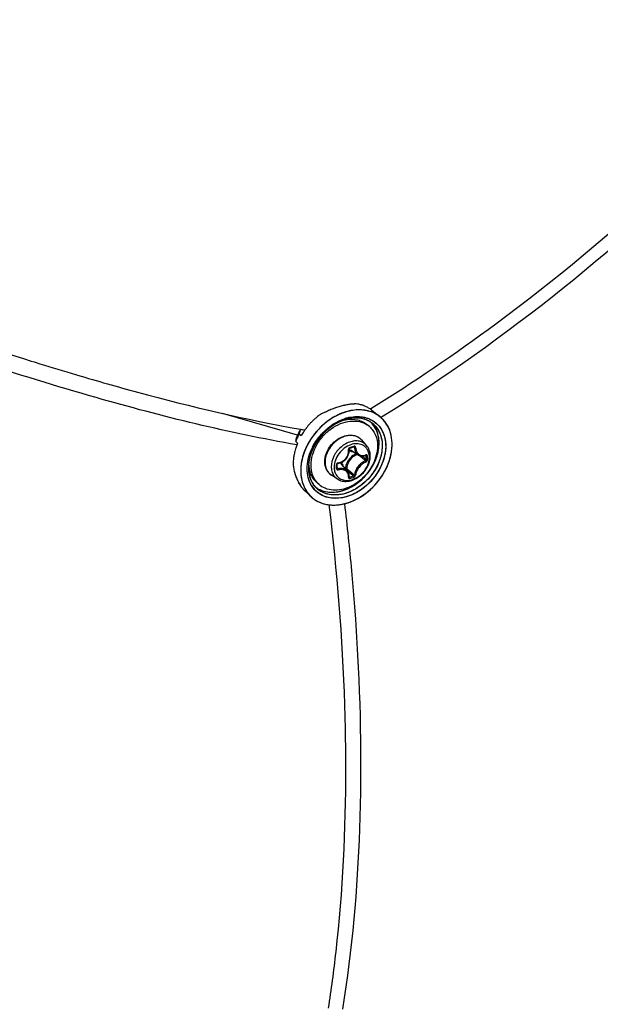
# Model space of a CAD drawing. Header units: millimetres. Extents: x 0 to 420, y 0 to 297.
# Tile 443 of 502: x 351.73 to 358.53, y 199.8 to 211.34. Entities that reach past the tile are written whole.
import ezdxf

# ---------------------------------------------------------------- set-up
doc = ezdxf.new("R2010")
doc.units = ezdxf.units.MM
doc.header["$LTSCALE"] = 23.1
doc.layers.get('0').update_dxf_attribs({"linetype": 'CONTINUOUS'})

msp = doc.modelspace()

# ---------------------------------------------------------------- linework, layer by layer
at = {"color": 7, "linetype": 'CONTINUOUS'}
for p, q in [((351.861, 207.338), (351.894, 207.327)), ((351.894, 207.327), (351.962, 207.306)), ((352.382, 207.179), (352.401, 207.173)), ((352.382, 207.179), (352.401, 207.173)), ((355.834, 206.775), (355.842, 206.78)), ((355.834, 206.775), (355.842, 206.78)), ((355.854, 206.761), (355.949, 206.685)), ((354.982, 206.471), (354.104, 206.724)), ((355.538, 206.649), (355.539, 206.65)), ((355.538, 206.649), (355.539, 206.649)), ((355.544, 206.665), (355.544, 206.666)), ((355.55, 206.654), (355.548, 206.653)), ((355.55, 206.654), (355.548, 206.653)), ((355.967, 206.679), (355.961, 206.675)), ((355.967, 206.679), (355.961, 206.675)), ((355.012, 206.527), (355.009, 206.513)), ((355.013, 206.529), (355.012, 206.527)), ((355.067, 206.529), (355.068, 206.53)), ((355.068, 206.53), (355.067, 206.529)), ((355.39, 206.591), (355.4, 206.597)), ((355.824, 206.57), (355.799, 206.592)), ((354.959, 206.398), (354.982, 206.377)), ((354.969, 206.44), (354.969, 206.441)), ((354.969, 206.44), (354.969, 206.441)), ((354.969, 206.44), (354.969, 206.441)), ((354.969, 206.44), (354.969, 206.441)), ((355.002, 206.485), (355.025, 206.464)), ((355.025, 206.464), (355.026, 206.465)), ((355.026, 206.465), (355.025, 206.464)), ((355.261, 206.479), (355.265, 206.482)), ((355.789, 206.35), (355.734, 206.413)), ((355.145, 206.3), (355.145, 206.301)), ((355.16, 206.307), (355.16, 206.307)), ((355.179, 206.344), (355.179, 206.344)), ((355.585, 206.308), (355.586, 206.309)), ((355.585, 206.306), (355.585, 206.308)), ((355.586, 206.296), (355.585, 206.306)), ((355.585, 206.27), (355.586, 206.283)), ((355.586, 206.311), (355.587, 206.312)), ((355.586, 206.309), (355.586, 206.311)), ((355.586, 206.283), (355.586, 206.296)), ((355.587, 206.312), (355.588, 206.314)), ((355.588, 206.314), (355.589, 206.315)), ((355.589, 206.315), (355.59, 206.316)), ((355.59, 206.316), (355.591, 206.317)), ((355.591, 206.317), (355.592, 206.318)), ((355.592, 206.318), (355.594, 206.319)), ((355.594, 206.319), (355.609, 206.323)), ((355.594, 206.319), (355.594, 206.319)), ((355.695, 206.236), (355.603, 206.294)), ((355.606, 206.357), (355.605, 206.357)), ((355.606, 206.357), (355.605, 206.357)), ((355.609, 206.323), (355.618, 206.325)), ((355.618, 206.325), (355.627, 206.328)), ((355.627, 206.328), (355.642, 206.332)), ((355.638, 206.331), (355.65, 206.325)), ((355.64, 206.33), (355.643, 206.329)), ((355.642, 206.332), (355.642, 206.333)), ((355.642, 206.333), (355.643, 206.333)), ((355.643, 206.333), (355.644, 206.333)), ((355.644, 206.333), (355.645, 206.332)), ((355.645, 206.332), (355.645, 206.332)), ((355.116, 206.161), (355.116, 206.161)), ((355.116, 206.161), (355.116, 206.161)), ((355.503, 206.155), (355.515, 206.162)), ((355.515, 206.162), (355.526, 206.17)), ((355.526, 206.17), (355.536, 206.178)), ((355.536, 206.178), (355.545, 206.188)), ((355.545, 206.188), (355.554, 206.198)), ((355.554, 206.198), (355.562, 206.209)), ((355.562, 206.209), (355.569, 206.22)), ((355.569, 206.22), (355.574, 206.232)), ((355.574, 206.232), (355.579, 206.245)), ((355.579, 206.245), (355.583, 206.257)), ((355.583, 206.257), (355.585, 206.27)), ((355.695, 206.236), (355.699, 206.234)), ((355.699, 206.234), (355.707, 206.23)), ((355.707, 206.23), (355.716, 206.227)), ((355.716, 206.227), (355.725, 206.225)), ((355.725, 206.225), (355.735, 206.224)), ((355.735, 206.224), (355.745, 206.224)), ((355.736, 206.224), (355.738, 206.222)), ((355.745, 206.224), (355.755, 206.225)), ((355.755, 206.225), (355.765, 206.227)), ((355.765, 206.227), (355.775, 206.23)), ((355.775, 206.23), (355.782, 206.233)), ((355.779, 206.232), (355.786, 206.228)), ((355.782, 206.233), (355.783, 206.234)), ((355.783, 206.234), (355.782, 206.233)), ((355.783, 206.234), (355.784, 206.234)), ((355.446, 206.13), (355.447, 206.131)), ((355.446, 206.129), (355.446, 206.13)), ((355.446, 206.128), (355.446, 206.129)), ((355.446, 206.109), (355.446, 206.128)), ((355.446, 206.104), (355.446, 206.109)), ((355.446, 206.081), (355.446, 206.104)), ((355.446, 206.087), (355.455, 206.075)), ((355.446, 206.08), (355.446, 206.081)), ((355.446, 206.079), (355.446, 206.08)), ((355.447, 206.078), (355.446, 206.079)), ((355.446, 206.079), (355.446, 206.079)), ((355.447, 206.133), (355.448, 206.134)), ((355.447, 206.131), (355.447, 206.133)), ((355.448, 206.134), (355.449, 206.135)), ((355.449, 206.135), (355.451, 206.136)), ((355.451, 206.136), (355.452, 206.137)), ((355.452, 206.137), (355.453, 206.138)), ((355.453, 206.138), (355.455, 206.139)), ((355.455, 206.139), (355.456, 206.139)), ((355.456, 206.139), (355.457, 206.139)), ((355.457, 206.139), (355.466, 206.141)), ((355.466, 206.141), (355.479, 206.145)), ((355.479, 206.145), (355.491, 206.149)), ((355.491, 206.149), (355.503, 206.155)), ((355.568, 206.047), (355.498, 206.131)), ((355.544, 206.08), (355.541, 206.079)), ((355.554, 206.063), (355.588, 206.035)), ((355.572, 206.041), (355.568, 206.047)), ((355.448, 205.956), (355.378, 206.002)), ((355.577, 206.033), (355.572, 206.041)), ((355.581, 206.025), (355.577, 206.033)), ((355.584, 206.016), (355.581, 206.025)), ((355.585, 206.007), (355.584, 206.016)), ((355.586, 205.997), (355.585, 206.007)), ((355.585, 205.98), (355.586, 205.987)), ((355.585, 205.98), (355.585, 205.98)), ((355.585, 205.979), (355.585, 205.98)), ((355.585, 205.979), (355.586, 205.978)), ((355.585, 205.979), (355.585, 205.979)), ((355.585, 205.979), (355.585, 205.979)), ((355.585, 205.979), (355.585, 205.979)), ((355.586, 205.987), (355.586, 205.997)), ((355.586, 205.986), (355.592, 205.978)), ((355.586, 205.978), (355.587, 205.978)), ((355.065, 205.82), (355.14, 205.75)), ((355.235, 205.89), (355.21, 205.911)), ((355.143, 205.747), (355.144, 205.746)), ((355.143, 205.747), (355.144, 205.746)), ((355.352, 205.654), (355.353, 205.654))]:
    msp.add_line(p, q, dxfattribs=at)
for centre, radius, start, end in [((362.493, 241.297), 35.585, 252.786, 253.4915), ((355.886, 205.518), 1.352, 115.443, 116.0705), ((355.883, 205.523), 1.346, 115.4437, 116.0741), ((355.884, 205.522), 1.347, 115.4424, 115.7551), ((355.858, 205.578), 1.285, 112.7623, 115.4632), ((355.857, 205.579), 1.284, 112.7567, 115.4595), ((355.814, 205.681), 1.174, 109.9514, 112.7611), ((355.814, 205.681), 1.174, 109.9538, 112.7637), ((355.79, 205.747), 1.104, 109.2057, 109.9325), ((355.789, 205.749), 1.101, 109.2023, 109.9308), ((355.762, 205.829), 1.017, 106.1445, 109.2371), ((355.762, 205.83), 1.016, 106.1399, 109.2411), ((355.724, 205.961), 0.879, 102.7336, 106.1494), ((355.723, 205.962), 0.878, 102.7293, 106.1433), ((355.705, 206.042), 0.796, 101.7838, 102.6906), ((355.705, 206.044), 0.794, 101.7857, 102.6944), ((355.687, 206.132), 0.705, 97.8778, 101.8484), ((355.669, 206.262), 0.573, 93.291, 97.8868), ((355.665, 206.327), 0.508, 92.6011, 93.2126), ((355.664, 206.335), 0.5, 91.9799, 93.2172), ((355.664, 206.337), 0.498, 91.9715, 93.2143), ((355.664, 206.342), 0.493, 91.9754, 92.6012), ((355.617, 206.44), 0.4, 73.6541, 79.7149), ((355.622, 206.455), 0.385, 71.2384, 73.6286), ((355.625, 206.465), 0.374, 67.3436, 71.2449), ((355.629, 206.474), 0.364, 64.2958, 67.3359), ((355.632, 206.48), 0.358, 60.8366, 64.2957), ((355.634, 206.485), 0.352, 57.3375, 60.835), ((355.637, 206.489), 0.348, 54.2008, 57.3352), ((355.637, 206.489), 0.347, 51.374, 57.336), ((355.638, 206.49), 0.346, 51.3671, 54.1977), ((355.73, 206.057), 0.813, 134.8487, 136.3598), ((355.727, 206.06), 0.81, 132.3251, 134.8623), ((355.724, 206.063), 0.805, 131.0587, 132.3247), ((355.714, 206.074), 0.79, 127.2199, 131.0754), ((355.903, 205.483), 1.391, 116.0818, 118.6455), ((355.902, 205.485), 1.389, 116.0761, 118.6434), ((355.888, 205.513), 1.357, 115.7551, 116.0699), ((355.691, 206.16), 0.513, 107.2167, 110.3852), ((355.693, 206.156), 0.518, 109.0704, 110.4308), ((355.688, 206.168), 0.505, 106.8891, 109.0217), ((355.688, 206.17), 0.502, 107.3214, 109.0726), ((355.704, 206.154), 0.536, 107.2419, 108.7576), ((355.683, 206.185), 0.487, 106.1133, 107.3187), ((355.686, 206.175), 0.497, 106.0997, 107.2062), ((355.619, 206.25), 0.408, 100.98, 101.3541), ((355.685, 206.178), 0.495, 106.0617, 106.8846), ((355.618, 206.254), 0.404, 99.9892, 100.9811), ((355.698, 206.174), 0.515, 103.4104, 107.288), ((355.698, 206.171), 0.518, 106.1134, 107.3858), ((355.683, 206.184), 0.488, 105.118, 106.062), ((355.682, 206.19), 0.482, 105.9539, 106.1107), ((355.681, 206.193), 0.479, 105.1131, 105.9545), ((355.683, 206.185), 0.487, 104.8378, 105.8266), ((355.694, 206.187), 0.501, 102.3187, 106.1235), ((355.682, 206.19), 0.481, 104.2982, 105.1178), ((355.68, 206.196), 0.476, 104.8171, 105.1126), ((355.675, 206.217), 0.454, 97.7995, 104.9093), ((355.678, 206.204), 0.468, 102.1735, 104.8241), ((355.679, 206.201), 0.47, 102.206, 104.3032), ((355.693, 206.192), 0.496, 102.3558, 103.3932), ((355.673, 206.229), 0.442, 97.0256, 102.2393), ((355.674, 206.225), 0.446, 97.7242, 102.1899), ((355.669, 206.256), 0.414, 94.7319, 97.7309), ((355.671, 206.243), 0.428, 96.9692, 97.6995), ((355.669, 206.262), 0.408, 93.525, 96.9991), ((355.67, 206.253), 0.417, 94.7478, 96.9755), ((355.667, 206.282), 0.388, 88.6153, 94.7634), ((355.669, 206.266), 0.405, 93.5363, 94.7428), ((355.668, 206.287), 0.384, 88.6194, 93.5676), ((355.667, 206.288), 0.383, 87.9835, 93.5437), ((355.668, 206.303), 0.367, 87.9591, 88.5841), ((355.668, 206.309), 0.362, 84.9477, 88.5832), ((355.668, 206.312), 0.358, 84.9412, 87.9688), ((355.668, 206.313), 0.358, 84.1499, 87.9618), ((355.669, 206.321), 0.349, 84.1314, 84.9312), ((355.67, 206.334), 0.337, 78.4453, 84.9788), ((355.671, 206.336), 0.335, 78.4309, 84.164), ((355.671, 206.337), 0.334, 77.9656, 84.1741), ((355.673, 206.349), 0.322, 77.9177, 78.3942), ((355.675, 206.357), 0.313, 74.422, 78.4069), ((355.675, 206.356), 0.314, 74.4428, 77.929), ((355.675, 206.358), 0.312, 73.9067, 77.9342), ((355.677, 206.363), 0.307, 73.9076, 74.4307), ((355.679, 206.37), 0.299, 66.8711, 74.4371), ((355.679, 206.372), 0.298, 66.5843, 73.9187), ((355.679, 206.372), 0.297, 66.8595, 73.9346), ((355.682, 206.379), 0.29, 66.5433, 66.8256), ((355.683, 206.381), 0.287, 63.2025, 66.8391), ((355.683, 206.381), 0.287, 63.862, 66.5523), ((355.684, 206.382), 0.286, 63.1854, 66.5489), ((355.685, 206.384), 0.284, 62.9327, 63.8583), ((355.685, 206.385), 0.283, 62.9211, 63.1792), ((355.689, 206.393), 0.274, 51.4497, 62.9668), ((355.689, 206.393), 0.274, 51.4535, 62.9817), ((355.732, 206.413), 0.348, 49.0636, 51.3813), ((355.732, 206.413), 0.348, 49.4339, 51.3906), ((355.732, 206.413), 0.347, 49.4293, 51.3842), ((355.732, 206.413), 0.347, 49.062, 49.4288), ((355.733, 206.414), 0.347, 48.3629, 49.4333), ((355.732, 206.412), 0.348, 44.9652, 49.0592), ((355.732, 206.413), 0.347, 48.3608, 49.0631), ((355.731, 206.411), 0.35, 41.2183, 48.3492), ((355.732, 206.413), 0.348, 44.9615, 48.3584), ((355.73, 206.411), 0.351, 41.9039, 44.9607), ((355.73, 206.411), 0.351, 41.9065, 44.9646), ((355.727, 206.408), 0.354, 37.7797, 41.9029), ((355.728, 206.409), 0.353, 41.2261, 41.9058), ((355.727, 206.409), 0.354, 39.5241, 41.2254), ((355.728, 206.409), 0.354, 39.5218, 41.2241), ((355.724, 206.406), 0.358, 34.7268, 39.5137), ((355.726, 206.407), 0.356, 37.7856, 39.5239), ((355.724, 206.406), 0.359, 35.24, 37.7844), ((355.724, 206.406), 0.358, 35.6838, 37.7821), ((355.546, 206.21), 0.622, 149.0997, 155.2096), ((355.547, 206.208), 0.623, 149.1513, 155.052), ((355.549, 206.206), 0.626, 150.7748, 152.3437), ((367.609, 203.48), 12.96, 166.462, 166.591), ((355.556, 206.203), 0.634, 149.1731, 150.7751), ((357.817, 222.382), 16.089, 259.9705, 260.1644), ((355.72, 206.063), 0.802, 146.1633, 147.8943), ((355.72, 206.063), 0.802, 146.1631, 147.8944), ((355.726, 206.059), 0.809, 144.5248, 146.164), ((355.726, 206.059), 0.809, 144.5248, 146.1976), ((355.728, 206.058), 0.812, 144.0632, 144.4358), ((355.728, 206.058), 0.812, 144.0633, 144.4358), ((355.729, 206.057), 0.813, 142.3847, 144.0631), ((355.729, 206.057), 0.813, 142.3846, 144.0632), ((355.731, 206.055), 0.816, 140.2294, 142.4104), ((355.733, 206.054), 0.818, 138.618, 140.2301), ((355.732, 206.055), 0.817, 136.3599, 138.6386), ((355.827, 205.973), 0.824, 138.074, 138.8906), ((355.826, 205.973), 0.823, 137.5371, 138.1658), ((355.754, 206.049), 0.653, 122.1246, 124.4833), ((355.754, 206.05), 0.652, 122.8455, 124.5399), ((355.658, 206.378), 0.254, 49.1138, 56.5118), ((355.646, 206.415), 0.284, 42.6538, 45.6927), ((355.647, 206.416), 0.283, 42.6021, 45.7158), ((355.645, 206.414), 0.285, 42.0025, 42.6552), ((355.646, 206.415), 0.284, 41.9998, 42.6077), ((355.646, 206.415), 0.284, 41.9994, 42.6035), ((355.643, 206.412), 0.288, 34.7184, 41.9867), ((355.68, 206.383), 0.288, 34.746, 51.2762), ((355.723, 206.405), 0.36, 35.2378, 35.6851), ((355.722, 206.404), 0.361, 34.732, 35.2377), ((355.722, 206.405), 0.36, 34.7269, 35.2416), ((355.715, 206.4), 0.369, 29.5143, 34.7143), ((355.721, 206.404), 0.362, 34.1645, 34.7334), ((355.721, 206.404), 0.362, 34.1603, 34.7268), ((355.715, 206.4), 0.369, 29.5143, 34.1452), ((355.72, 206.403), 0.363, 33.6712, 34.1645), ((366.171, 203.726), 11.527, 166.382, 166.5981), ((355.643, 206.113), 0.741, 154.9058, 157.4038), ((355.519, 206.221), 0.592, 156.1226, 158.2087), ((355.517, 206.222), 0.59, 156.8633, 158.2111), ((355.522, 206.221), 0.595, 157.7633, 158.3391), ((355.528, 206.219), 0.601, 155.7151, 157.7608), ((355.663, 206.103), 0.763, 151.4813, 154.9018), ((355.526, 206.218), 0.6, 155.0758, 156.8623), ((355.529, 206.217), 0.603, 155.0781, 156.1259), ((355.533, 206.217), 0.607, 155.2324, 155.7175), ((355.539, 206.212), 0.614, 152.34, 155.0724), ((355.674, 206.098), 0.776, 151.2388, 151.4899), ((355.673, 206.098), 0.775, 151.3582, 151.49), ((355.677, 206.096), 0.78, 150.0305, 151.3572), ((355.677, 206.096), 0.78, 150.0307, 151.2379), ((355.71, 206.07), 0.79, 147.8927, 149.9534), ((355.709, 206.07), 0.79, 147.8927, 149.9534), ((355.778, 206.014), 0.695, 138.0417, 152.8466), ((355.791, 206.003), 0.712, 137.7154, 137.9098), ((355.619, 206.311), 0.154, 50.5352, 52.3899), ((355.619, 206.311), 0.154, 47.2036, 50.5349), ((355.618, 206.31), 0.154, 41.5302, 47.1948), ((355.577, 206.121), 0.647, 165.782, 167.8545), ((355.6, 206.115), 0.67, 163.1312, 165.7775), ((355.62, 206.109), 0.691, 161.5191, 163.1372), ((355.642, 206.102), 0.715, 157.388, 161.507), ((355.742, 206.033), 0.654, 153.2631, 156.1535), ((355.734, 206.037), 0.646, 154.3622, 155.8676), ((355.739, 206.035), 0.65, 155.0483, 155.9788), ((355.744, 206.032), 0.656, 154.2378, 155.0485), ((355.737, 206.036), 0.649, 153.6776, 154.363), ((355.747, 206.031), 0.66, 153.6901, 154.2381), ((355.75, 206.03), 0.663, 153.2557, 153.6902), ((355.74, 206.034), 0.652, 153.1881, 153.6775), ((355.751, 206.029), 0.664, 152.9608, 153.2557), ((355.744, 206.032), 0.656, 152.92, 153.1883), ((355.729, 206.045), 0.626, 153.7083, 155.3285), ((355.726, 206.047), 0.623, 153.6861, 155.3403), ((355.722, 206.049), 0.618, 153.6767, 155.3664), ((355.739, 206.04), 0.637, 151.5214, 153.6846), ((355.738, 206.041), 0.636, 151.5635, 153.7075), ((355.732, 206.044), 0.63, 151.5063, 153.6718), ((355.65, 206.37), 0.0898, 224.1498, 225.1349), ((355.65, 206.37), 0.0901, 225.1677, 238.1926), ((355.064, 208.258), 2.004, 285.3931, 286.8075), ((355.685, 206.127), 0.243, 109.0744, 109.2293), ((355.493, 206.134), 0.562, 174.8894, 177.8658), ((355.514, 206.132), 0.583, 172.6712, 174.8925), ((355.536, 206.129), 0.605, 170.2326, 172.67), ((355.558, 206.125), 0.627, 167.8527, 170.233), ((355.605, 206.083), 0.496, 170.9563, 172.5115), ((355.598, 206.084), 0.489, 170.9674, 172.6411), ((355.523, 206.138), 0.408, 176.8522, 177.2032), ((355.765, 206.051), 0.211, 135.0983, 148.1044), ((355.751, 206.068), 0.202, 114.0645, 126.4053), ((347.598, 196.662), 12.542, 49.561, 49.7244), ((348.333, 197.524), 11.409, 49.2631, 49.5647), ((347.755, 196.726), 12.406, 49.6565, 49.948), ((355.741, 206.337), 0.107, 290.317, 292.2631), ((355.739, 206.34), 0.11, 292.2624, 294.0755), ((354.321, 206.205), 1.465, 0.0023, 0.9288), ((354.37, 206.205), 1.417, 359.0554, 0.003), ((354.323, 206.204), 1.478, 0.0024, 0.9289), ((354.372, 206.204), 1.429, 359.0555, 0.003), ((355.474, 206.135), 0.543, 177.8716, 179.7737), ((355.445, 206.134), 0.513, 179.7432, 184.8795), ((355.678, 206.238), 0.759, 191.2178, 195.5613), ((355.677, 206.238), 0.758, 191.2213, 195.5707), ((355.596, 206.085), 0.487, 171.2945, 173.5679), ((355.595, 206.085), 0.485, 172.5131, 173.5706), ((355.587, 206.086), 0.478, 172.6447, 173.5723), ((355.513, 206.139), 0.398, 177.1924, 179.9887), ((353.299, 206.099), 2.141, 0.0023, 0.6425), ((353.379, 206.099), 2.061, 359.3452, 0.0019), ((355.443, 206.081), 0.00271, 351.6033, 359.3214), ((355.462, 206.123), 0.0216, 99.0638, 106.7637), ((355.428, 206.073), 0.0902, 40.0257, 53.8865), ((355.413, 206.072), 0.111, 16.5086, 23.3442), ((363.21, 215.164), 11.879, 229.894, 230.1621), ((355.321, 206.42), 0.778, 330.5123, 333.6717), ((355.32, 206.42), 0.779, 330.5122, 333.327), ((355.33, 206.415), 0.769, 333.0374, 333.3366), ((355.331, 206.414), 0.767, 333.3366, 333.6826), ((355.333, 206.414), 0.765, 333.334, 333.6776), ((355.341, 206.41), 0.757, 333.6765, 336.5845), ((355.333, 206.413), 0.765, 333.6799, 333.9876), ((355.335, 206.413), 0.763, 333.6777, 333.9899), ((355.342, 206.409), 0.755, 333.9855, 336.5878), ((355.336, 206.412), 0.762, 333.9876, 334.2589), ((355.625, 206.224), 0.705, 195.614, 196.1755), ((355.616, 206.222), 0.695, 195.6053, 196.7388), ((355.613, 206.221), 0.692, 196.1754, 196.7423), ((355.589, 206.214), 0.668, 196.736, 198.3293), ((355.554, 206.202), 0.63, 196.6803, 201.5655), ((355.537, 206.196), 0.613, 198.3041, 201.594), ((355.484, 206.175), 0.555, 201.6107, 204.2679), ((355.465, 206.167), 0.534, 201.5529, 206.96), ((355.446, 206.158), 0.513, 204.2662, 207.0179), ((362.7, 214.457), 11.024, 229.8157, 230.166), ((355.217, 207.365), 1.437, 285.1211, 287.0773), ((355.218, 207.363), 1.449, 285.1302, 287.0863), ((362.262, 214.027), 10.399, 230.1605, 230.5137), ((355.422, 206.146), 0.487, 207.0355, 207.7508), ((355.417, 206.143), 0.481, 207.035, 208.4807), ((355.413, 206.141), 0.476, 207.7507, 208.4779), ((355.393, 206.13), 0.454, 208.4638, 210.9284), ((355.357, 206.109), 0.412, 210.908, 214.6779), ((355.324, 206.086), 0.372, 214.6889, 218.3262), ((355.301, 206.068), 0.342, 218.3308, 221.7323), ((355.288, 206.056), 0.325, 221.7538, 222.6882), ((355.282, 206.05), 0.317, 221.7301, 224.7294), ((355.28, 206.049), 0.314, 222.6819, 224.7388), ((355.27, 206.039), 0.3, 224.739, 226.8165), ((355.269, 206.037), 0.298, 224.7402, 226.8287), ((355.392, 206.015), 0.367, 210.7429, 214.716), ((355.413, 206.041), 0.313, 210.7901, 214.7141), ((355.411, 206.04), 0.31, 211.0881, 222.7444), ((355.407, 206.037), 0.305, 214.7236, 222.4961), ((355.401, 206.056), 0.286, 212.4396, 214.729), ((355.396, 206.052), 0.28, 212.3932, 214.4557), ((355.4, 206.055), 0.285, 214.1929, 214.455), ((355.399, 206.055), 0.284, 214.455, 214.7178), ((355.393, 206.051), 0.277, 214.4595, 214.7269), ((355.399, 206.054), 0.284, 214.7319, 215.057), ((355.397, 206.053), 0.281, 214.7269, 215.0192), ((355.391, 206.049), 0.275, 214.9928, 226.7807), ((355.391, 206.049), 0.274, 215.0081, 226.7584), ((355.362, 206.086), 0.281, 231.4054, 232.722), ((355.361, 206.086), 0.281, 231.4064, 232.7134), ((355.363, 206.088), 0.283, 232.7127, 236.2895), ((355.363, 206.087), 0.283, 232.7165, 236.2884), ((355.364, 206.09), 0.286, 236.2889, 238.5573), ((355.364, 206.09), 0.286, 236.2886, 238.5626), ((355.364, 206.09), 0.285, 236.2874, 238.5544), ((355.402, 206.082), 0.254, 221.708, 229.0965), ((355.383, 206.008), 0.355, 214.7064, 226.7754), ((355.378, 206.004), 0.348, 226.8293, 227.7933), ((355.377, 206.003), 0.347, 226.8244, 227.647), ((355.377, 206.003), 0.347, 226.8295, 227.6451), ((355.392, 206.237), 0.587, 282.3173, 286.1187), ((355.392, 206.235), 0.585, 282.3116, 285.7191), ((355.389, 206.246), 0.597, 285.3554, 285.7094), ((355.388, 206.25), 0.601, 285.7095, 286.104), ((355.388, 206.249), 0.6, 285.7065, 286.1108), ((355.383, 206.268), 0.62, 286.1189, 289.4534), ((355.387, 206.253), 0.604, 286.1021, 286.4733), ((355.387, 206.252), 0.603, 286.1108, 286.476), ((355.382, 206.269), 0.621, 286.4883, 289.4526), ((355.386, 206.256), 0.607, 286.4732, 286.7889)]:
    msp.add_arc(centre, radius, start, end, dxfattribs=at)
for points, knots in [([(355.842, 206.78), (356.342, 207.092), (358.264, 208.399), (359.988, 210.003), (361.096, 211.338)], [0, 0, 0, 0, 0.253674, 1, 1, 1, 1]), ([(361.163, 211.189), (360.802, 210.756), (359.257, 209.052), (357.437, 207.601), (355.967, 206.679)], [0, 0, 0, 0, 0.245138, 1, 1, 1, 1]), ([(349.924, 207.997), (350.089, 207.936), (350.731, 207.705), (351.378, 207.489), (351.861, 207.338)], [0, 0, 0, 0, 0.258467, 1, 1, 1, 1]), ([(354.975, 206.356), (354.181, 206.494), (352.453, 206.921), (350.768, 207.482), (349.857, 207.814)], [0, 0, 0, 0, 0.45396, 1, 1, 1, 1]), ([(352.401, 207.173), (352.635, 207.104), (353.498, 206.859), (354.372, 206.652), (355.015, 206.539)], [0, 0, 0, 0, 0.27236, 1, 1, 1, 1]), ([(355.847, 206.742), (355.798, 206.759), (355.687, 206.775), (355.517, 206.74), (355.352, 206.655), (355.257, 206.571), (355.213, 206.522)], [0, 0, 0, 0, 0.221196, 0.463312, 0.725506, 1, 1, 1, 1]), ([(355.847, 206.741), (355.798, 206.759), (355.687, 206.775), (355.517, 206.741), (355.353, 206.655), (355.257, 206.571), (355.214, 206.523)], [0, 0, 0, 0, 0.221447, 0.463667, 0.725746, 1, 1, 1, 1]), ([(355.555, 206.744), (355.524, 206.735), (355.398, 206.688), (355.288, 206.604), (355.219, 206.529)], [0, 0, 0, 0, 0.239966, 1, 1, 1, 1]), ([(355.848, 206.741), (355.803, 206.757), (355.703, 206.774), (355.604, 206.758), (355.555, 206.744)], [0, 0, 0, 0, 0.479541, 1, 1, 1, 1]), ([(355.14, 206.117), (355.14, 206.198), (355.179, 206.323), (355.276, 206.459), (355.372, 206.547), (355.481, 206.608), (355.595, 206.638), (355.705, 206.635), (355.77, 206.608), (355.798, 206.59)], [0, 0, 0, 0, 0.254142, 0.391, 0.527564, 0.659013, 0.781772, 0.894694, 1, 1, 1, 1]), ([(355.524, 206.645), (355.488, 206.633), (355.348, 206.567), (355.235, 206.447), (355.179, 206.344)], [0, 0, 0, 0, 0.241236, 1, 1, 1, 1]), ([(355.512, 206.641), (355.478, 206.628), (355.342, 206.561), (355.233, 206.444), (355.179, 206.344)], [0, 0, 0, 0, 0.242026, 1, 1, 1, 1]), ([(355.4, 206.597), (355.411, 206.605), (355.457, 206.632), (355.506, 206.654), (355.544, 206.665)], [0, 0, 0, 0, 0.256627, 1, 1, 1, 1]), ([(355.545, 206.666), (355.602, 206.684), (355.719, 206.7), (355.833, 206.661), (355.878, 206.63)], [0, 0, 0, 0, 0.526189, 1, 1, 1, 1]), ([(355.548, 206.651), (355.594, 206.659), (355.664, 206.659), (355.748, 206.629), (355.784, 206.605), (355.799, 206.592)], [0, 0, 0, 0, 0.519583, 0.762839, 1, 1, 1, 1]), ([(355.693, 206.687), (355.742, 206.686), (355.84, 206.665), (355.956, 206.57), (356.017, 206.428), (356.018, 206.263), (355.963, 206.094), (355.83, 205.892), (355.67, 205.781), (355.555, 205.748)], [0, 0, 0, 0, 0.11213, 0.218838, 0.329891, 0.452186, 0.586314, 0.727642, 1, 1, 1, 1]), ([(355.587, 206.677), (355.596, 206.679), (355.63, 206.685), (355.665, 206.688), (355.691, 206.688)], [0, 0, 0, 0, 0.256535, 1, 1, 1, 1]), ([(355.587, 206.677), (355.596, 206.679), (355.631, 206.685), (355.666, 206.688), (355.693, 206.687)], [0, 0, 0, 0, 0.256278, 1, 1, 1, 1]), ([(355.691, 206.688), (355.708, 206.687), (355.773, 206.682), (355.836, 206.658), (355.876, 206.631)], [0, 0, 0, 0, 0.261575, 1, 1, 1, 1]), ([(355.876, 206.631), (355.912, 206.606), (355.976, 206.537), (356.02, 206.4), (356.014, 206.245), (355.978, 206.143), (355.954, 206.093)], [0, 0, 0, 0, 0.223214, 0.459267, 0.718396, 1, 1, 1, 1]), ([(355.213, 206.522), (355.167, 206.471), (355.089, 206.359), (355.022, 206.173), (355.012, 205.989), (355.049, 205.875), (355.077, 205.828)], [0, 0, 0, 0, 0.275019, 0.538051, 0.78006, 1, 1, 1, 1]), ([(355.213, 206.522), (355.167, 206.471), (355.09, 206.359), (355.022, 206.173), (355.012, 205.989), (355.049, 205.875), (355.077, 205.828)], [0, 0, 0, 0, 0.275264, 0.538289, 0.780129, 1, 1, 1, 1]), ([(355.206, 206.514), (355.195, 206.501), (355.151, 206.448), (355.114, 206.388), (355.091, 206.342)], [0, 0, 0, 0, 0.252116, 1, 1, 1, 1]), ([(355.334, 205.804), (355.423, 205.792), (355.571, 205.828), (355.729, 205.938), (355.833, 206.053), (355.906, 206.187), (355.942, 206.327), (355.937, 206.462), (355.903, 206.543), (355.88, 206.576)], [0, 0, 0, 0, 0.239217, 0.373672, 0.511458, 0.646823, 0.774667, 0.892112, 1, 1, 1, 1]), ([(355.917, 206.547), (355.941, 206.512), (355.975, 206.428), (355.978, 206.288), (355.938, 206.142), (355.858, 206.005), (355.746, 205.89), (355.58, 205.784), (355.426, 205.757), (355.337, 205.778)], [0, 0, 0, 0, 0.108486, 0.226976, 0.356148, 0.49267, 0.630927, 0.764804, 1, 1, 1, 1]), ([(355.954, 206.554), (355.979, 206.517), (356.015, 206.428), (356.019, 206.28), (355.976, 206.126), (355.892, 205.981), (355.775, 205.859), (355.599, 205.746), (355.436, 205.716), (355.342, 205.738)], [0, 0, 0, 0, 0.108425, 0.226833, 0.355901, 0.492337, 0.630562, 0.76449, 1, 1, 1, 1]), ([(355.505, 205.819), (355.588, 205.843), (355.745, 205.936), (355.879, 206.118), (355.933, 206.284), (355.942, 206.405), (355.919, 206.516), (355.88, 206.579), (355.857, 206.605)], [0, 0, 0, 0, 0.260989, 0.532289, 0.661973, 0.783062, 0.894976, 1, 1, 1, 1]), ([(355.86, 206.607), (355.889, 206.585), (355.938, 206.526), (355.976, 206.414), (355.977, 206.287), (355.93, 206.11), (355.794, 205.914), (355.628, 205.812), (355.54, 205.786)], [0, 0, 0, 0, 0.104524, 0.214592, 0.333967, 0.462949, 0.735941, 1, 1, 1, 1]), ([(355.824, 206.57), (355.84, 206.557), (355.867, 206.526), (355.908, 206.452), (355.919, 206.386), (355.919, 206.342)], [0, 0, 0, 0, 0.238021, 0.481682, 1, 1, 1, 1]), ([(355.88, 206.143), (355.9, 206.184), (355.93, 206.267), (355.943, 206.394), (355.921, 206.512), (355.881, 206.578), (355.857, 206.605)], [0, 0, 0, 0, 0.278014, 0.537515, 0.77657, 1, 1, 1, 1]), ([(355.86, 206.607), (355.891, 206.583), (355.945, 206.516), (355.98, 206.39), (355.971, 206.249), (355.939, 206.157), (355.917, 206.112)], [0, 0, 0, 0, 0.222971, 0.459982, 0.719377, 1, 1, 1, 1]), ([(356.035, 206.109), (356.071, 206.193), (356.112, 206.364), (356.066, 206.538), (356.022, 206.604)], [0, 0, 0, 0, 0.533744, 1, 1, 1, 1]), ([(356.022, 206.081), (356.062, 206.164), (356.111, 206.334), (356.076, 206.512), (356.036, 206.582)], [0, 0, 0, 0, 0.533174, 1, 1, 1, 1]), ([(355.713, 206.432), (355.696, 206.445), (355.657, 206.464), (355.589, 206.47), (355.519, 206.453), (355.451, 206.417), (355.39, 206.364), (355.329, 206.28), (355.304, 206.202), (355.304, 206.152)], [0, 0, 0, 0, 0.104897, 0.216899, 0.338904, 0.47012, 0.607003, 0.744549, 1, 1, 1, 1]), ([(355.309, 206.223), (355.321, 206.272), (355.373, 206.366), (355.458, 206.43), (355.505, 206.45)], [0, 0, 0, 0, 0.499995, 1, 1, 1, 1]), ([(355.72, 206.394), (355.702, 206.4), (355.663, 206.405), (355.604, 206.395), (355.545, 206.37), (355.471, 206.319), (355.401, 206.23), (355.377, 206.142), (355.377, 206.1)], [0, 0, 0, 0, 0.108641, 0.225762, 0.35139, 0.483442, 0.751147, 1, 1, 1, 1]), ([(355.505, 206.45), (355.526, 206.458), (355.568, 206.47), (355.632, 206.47), (355.69, 206.452), (355.721, 206.427), (355.734, 206.413)], [0, 0, 0, 0, 0.270574, 0.524505, 0.765155, 1, 1, 1, 1]), ([(355.789, 206.35), (355.78, 206.36), (355.759, 206.379), (355.733, 206.39), (355.72, 206.394)], [0, 0, 0, 0, 0.49562, 1, 1, 1, 1]), ([(355.091, 206.342), (355.049, 206.257), (354.997, 206.082), (355.035, 205.898), (355.077, 205.827)], [0, 0, 0, 0, 0.534142, 1, 1, 1, 1]), ([(355.146, 205.878), (355.111, 205.936), (355.076, 206.085), (355.113, 206.229), (355.145, 206.3)], [0, 0, 0, 0, 0.466936, 1, 1, 1, 1]), ([(355.144, 205.881), (355.11, 205.938), (355.077, 206.085), (355.113, 206.228), (355.144, 206.298)], [0, 0, 0, 0, 0.467423, 1, 1, 1, 1]), ([(355.16, 206.307), (355.154, 206.294), (355.134, 206.247), (355.12, 206.196), (355.115, 206.158)], [0, 0, 0, 0, 0.257039, 1, 1, 1, 1]), ([(355.16, 206.307), (355.154, 206.295), (355.135, 206.248), (355.121, 206.198), (355.115, 206.161)], [0, 0, 0, 0, 0.257232, 1, 1, 1, 1]), ([(355.919, 206.342), (355.919, 206.27), (355.888, 206.157), (355.807, 206.029), (355.725, 205.944), (355.631, 205.878), (355.529, 205.835), (355.427, 205.82), (355.36, 205.828), (355.33, 205.838)], [0, 0, 0, 0, 0.248665, 0.382513, 0.517377, 0.649238, 0.774658, 0.891563, 1, 1, 1, 1]), ([(355.605, 206.357), (355.578, 206.347), (355.526, 206.318), (355.445, 206.237), (355.411, 206.15), (355.411, 206.095)], [0, 0, 0, 0, 0.249772, 0.51087, 1, 1, 1, 1]), ([(355.459, 206.145), (355.476, 206.148), (355.511, 206.161), (355.553, 206.198), (355.579, 206.247), (355.582, 206.284), (355.58, 206.301)], [0, 0, 0, 0, 0.24849, 0.504031, 0.757203, 1, 1, 1, 1]), ([(355.596, 206.326), (355.591, 206.324), (355.582, 206.317), (355.579, 206.307), (355.58, 206.301)], [0, 0, 0, 0, 0.497141, 1, 1, 1, 1]), ([(355.58, 206.301), (355.582, 206.302), (355.584, 206.302), (355.586, 206.305), (355.585, 206.305)], [0, 0, 0, 0, 0.63264, 1, 1, 1, 1]), ([(355.586, 206.294), (355.589, 206.291), (355.603, 206.282), (355.62, 206.277), (355.632, 206.275)], [0, 0, 0, 0, 0.245283, 1, 1, 1, 1]), ([(355.596, 206.326), (355.596, 206.325), (355.596, 206.323), (355.596, 206.319), (355.594, 206.319)], [0, 0, 0, 0, 0.348, 1, 1, 1, 1]), ([(355.739, 206.356), (355.719, 206.365), (355.673, 206.373), (355.628, 206.365), (355.606, 206.357)], [0, 0, 0, 0, 0.475967, 1, 1, 1, 1]), ([(355.644, 206.339), (355.644, 206.339), (355.644, 206.336), (355.643, 206.333), (355.642, 206.332)], [0, 0, 0, 0, 0.339767, 1, 1, 1, 1]), ([(355.663, 206.325), (355.663, 206.33), (355.659, 206.337), (355.651, 206.34), (355.646, 206.34), (355.644, 206.339)], [0, 0, 0, 0, 0.502703, 0.74499, 1, 1, 1, 1]), ([(355.65, 206.325), (355.649, 206.326), (355.649, 206.329), (355.647, 206.331), (355.645, 206.332)], [0, 0, 0, 0, 0.264576, 1, 1, 1, 1]), ([(355.65, 206.325), (355.651, 206.307), (355.658, 206.273), (355.682, 206.245), (355.695, 206.236)], [0, 0, 0, 0, 0.531229, 1, 1, 1, 1]), ([(355.663, 206.325), (355.661, 206.325), (355.656, 206.324), (355.651, 206.325), (355.65, 206.325)], [0, 0, 0, 0, 0.5364, 1, 1, 1, 1]), ([(355.663, 206.325), (355.664, 206.313), (355.668, 206.289), (355.684, 206.258), (355.709, 206.237), (355.73, 206.231), (355.74, 206.23)], [0, 0, 0, 0, 0.279104, 0.533854, 0.769255, 1, 1, 1, 1]), ([(355.824, 206.214), (355.824, 206.229), (355.82, 206.26), (355.803, 206.302), (355.776, 206.335), (355.752, 206.351), (355.739, 206.356)], [0, 0, 0, 0, 0.267263, 0.518158, 0.759229, 1, 1, 1, 1]), ([(355.834, 206.225), (355.834, 206.248), (355.827, 206.293), (355.804, 206.334), (355.789, 206.35)], [0, 0, 0, 0, 0.512429, 1, 1, 1, 1]), ([(355.301, 206.158), (355.301, 206.163), (355.301, 206.185), (355.305, 206.207), (355.309, 206.223)], [0, 0, 0, 0, 0.244438, 1, 1, 1, 1]), ([(355.435, 206.005), (355.445, 205.988), (355.474, 205.958), (355.534, 205.937), (355.602, 205.94), (355.67, 205.966), (355.732, 206.011), (355.797, 206.089), (355.824, 206.165), (355.824, 206.214)], [0, 0, 0, 0, 0.105488, 0.213714, 0.331476, 0.460622, 0.598286, 0.738716, 1, 1, 1, 1]), ([(355.448, 205.956), (355.465, 205.945), (355.505, 205.928), (355.57, 205.926), (355.637, 205.943), (355.7, 205.978), (355.755, 206.028), (355.812, 206.106), (355.834, 206.178), (355.834, 206.225)], [0, 0, 0, 0, 0.11076, 0.226584, 0.349536, 0.479279, 0.613227, 0.747471, 1, 1, 1, 1]), ([(355.585, 206.162), (355.581, 206.156), (355.567, 206.13), (355.559, 206.1), (355.558, 206.078)], [0, 0, 0, 0, 0.261592, 1, 1, 1, 1]), ([(355.631, 206.231), (355.623, 206.225), (355.593, 206.2), (355.57, 206.167), (355.559, 206.139)], [0, 0, 0, 0, 0.251119, 1, 1, 1, 1]), ([(355.683, 206.244), (355.676, 206.242), (355.652, 206.231), (355.63, 206.214), (355.615, 206.2)], [0, 0, 0, 0, 0.242416, 1, 1, 1, 1]), ([(355.779, 206.169), (355.762, 206.162), (355.73, 206.143), (355.689, 206.103), (355.66, 206.054), (355.651, 206.019), (355.65, 206.002)], [0, 0, 0, 0, 0.24174, 0.507568, 0.769195, 1, 1, 1, 1]), ([(355.74, 206.23), (355.744, 206.23), (355.756, 206.23), (355.769, 206.233), (355.778, 206.236)], [0, 0, 0, 0, 0.242499, 1, 1, 1, 1]), ([(355.779, 206.169), (355.78, 206.169), (355.784, 206.172), (355.786, 206.177), (355.786, 206.181)], [0, 0, 0, 0, 0.233629, 1, 1, 1, 1]), ([(355.784, 206.156), (355.785, 206.16), (355.783, 206.164), (355.78, 206.168), (355.779, 206.169)], [0, 0, 0, 0, 0.766459, 1, 1, 1, 1]), ([(355.784, 206.239), (355.784, 206.238), (355.784, 206.237), (355.784, 206.235), (355.783, 206.234)], [0, 0, 0, 0, 0.296838, 1, 1, 1, 1]), ([(355.801, 206.228), (355.801, 206.232), (355.798, 206.238), (355.79, 206.241), (355.786, 206.24), (355.784, 206.239)], [0, 0, 0, 0, 0.500392, 0.734456, 1, 1, 1, 1]), ([(355.786, 206.228), (355.786, 206.229), (355.786, 206.231), (355.785, 206.233), (355.784, 206.234)], [0, 0, 0, 0, 0.295427, 1, 1, 1, 1]), ([(355.784, 206.156), (355.787, 206.157), (355.795, 206.162), (355.801, 206.173), (355.801, 206.18)], [0, 0, 0, 0, 0.2401, 1, 1, 1, 1]), ([(355.801, 206.228), (355.798, 206.227), (355.793, 206.226), (355.788, 206.227), (355.786, 206.228)], [0, 0, 0, 0, 0.520163, 1, 1, 1, 1]), ([(355.801, 206.18), (355.798, 206.179), (355.793, 206.179), (355.788, 206.18), (355.786, 206.181)], [0, 0, 0, 0, 0.516682, 1, 1, 1, 1]), ([(355.112, 206.139), (355.107, 206.097), (355.109, 206.013), (355.138, 205.935), (355.159, 205.902)], [0, 0, 0, 0, 0.524813, 1, 1, 1, 1]), ([(355.112, 206.139), (355.107, 206.095), (355.109, 206.009), (355.142, 205.928), (355.164, 205.895)], [0, 0, 0, 0, 0.525526, 1, 1, 1, 1]), ([(355.112, 206.139), (355.107, 206.096), (355.109, 206.013), (355.139, 205.935), (355.159, 205.902)], [0, 0, 0, 0, 0.525039, 1, 1, 1, 1]), ([(355.21, 205.911), (355.195, 205.925), (355.167, 205.955), (355.126, 206.03), (355.115, 206.095), (355.115, 206.139)], [0, 0, 0, 0, 0.238021, 0.481682, 1, 1, 1, 1]), ([(355.212, 205.913), (355.188, 205.939), (355.151, 206.005), (355.14, 206.079), (355.14, 206.117)], [0, 0, 0, 0, 0.481107, 1, 1, 1, 1]), ([(355.378, 206.002), (355.366, 206.01), (355.343, 206.029), (355.31, 206.08), (355.301, 206.127), (355.301, 206.158)], [0, 0, 0, 0, 0.241984, 0.486768, 1, 1, 1, 1]), ([(355.304, 206.152), (355.304, 206.122), (355.313, 206.077), (355.345, 206.028), (355.367, 206.009), (355.378, 206.002)], [0, 0, 0, 0, 0.517982, 0.760912, 1, 1, 1, 1]), ([(355.334, 205.804), (355.439, 205.79), (355.613, 205.843), (355.784, 205.99), (355.853, 206.09), (355.88, 206.143)], [0, 0, 0, 0, 0.468934, 0.733843, 1, 1, 1, 1]), ([(355.917, 206.112), (355.888, 206.055), (355.815, 205.95), (355.669, 205.832), (355.504, 205.766), (355.388, 205.766), (355.337, 205.778)], [0, 0, 0, 0, 0.26667, 0.531069, 0.77803, 1, 1, 1, 1]), ([(355.954, 206.093), (355.924, 206.033), (355.846, 205.922), (355.692, 205.797), (355.518, 205.727), (355.396, 205.726), (355.342, 205.738)], [0, 0, 0, 0, 0.266466, 0.530776, 0.777819, 1, 1, 1, 1]), ([(355.377, 206.1), (355.377, 206.093), (355.378, 206.065), (355.385, 206.037), (355.394, 206.019)], [0, 0, 0, 0, 0.261199, 1, 1, 1, 1]), ([(355.411, 206.095), (355.411, 206.078), (355.414, 206.047), (355.427, 206.018), (355.435, 206.005)], [0, 0, 0, 0, 0.516185, 1, 1, 1, 1]), ([(355.456, 206.144), (355.451, 206.143), (355.443, 206.137), (355.439, 206.128), (355.439, 206.123)], [0, 0, 0, 0, 0.515676, 1, 1, 1, 1]), ([(355.439, 206.123), (355.44, 206.123), (355.443, 206.124), (355.446, 206.126), (355.446, 206.128)], [0, 0, 0, 0, 0.335626, 1, 1, 1, 1]), ([(355.439, 206.076), (355.44, 206.076), (355.443, 206.077), (355.446, 206.078), (355.446, 206.08)], [0, 0, 0, 0, 0.321323, 1, 1, 1, 1]), ([(355.439, 206.076), (355.439, 206.074), (355.44, 206.069), (355.446, 206.062), (355.454, 206.061), (355.459, 206.062)], [0, 0, 0, 0, 0.245151, 0.483798, 1, 1, 1, 1]), ([(355.447, 206.078), (355.447, 206.077), (355.45, 206.075), (355.454, 206.075), (355.455, 206.075)], [0, 0, 0, 0, 0.481798, 1, 1, 1, 1]), ([(355.568, 206.047), (355.562, 206.054), (355.547, 206.066), (355.52, 206.077), (355.488, 206.08), (355.466, 206.078), (355.455, 206.075)], [0, 0, 0, 0, 0.222882, 0.461558, 0.720944, 1, 1, 1, 1]), ([(355.459, 206.062), (355.459, 206.064), (355.458, 206.069), (355.456, 206.073), (355.455, 206.075)], [0, 0, 0, 0, 0.526671, 1, 1, 1, 1]), ([(355.459, 206.145), (355.459, 206.144), (355.459, 206.142), (355.457, 206.139), (355.457, 206.139)], [0, 0, 0, 0, 0.650306, 1, 1, 1, 1]), ([(355.571, 206.026), (355.566, 206.034), (355.553, 206.049), (355.525, 206.062), (355.493, 206.067), (355.47, 206.064), (355.459, 206.062)], [0, 0, 0, 0, 0.221381, 0.457911, 0.717649, 1, 1, 1, 1]), ([(355.516, 206.117), (355.514, 206.12), (355.508, 206.132), (355.5, 206.143), (355.492, 206.15)], [0, 0, 0, 0, 0.255247, 1, 1, 1, 1]), ([(355.559, 206.139), (355.556, 206.135), (355.549, 206.116), (355.545, 206.095), (355.544, 206.08)], [0, 0, 0, 0, 0.258896, 1, 1, 1, 1]), ([(355.545, 206.08), (355.547, 206.081), (355.551, 206.081), (355.556, 206.08), (355.558, 206.078)], [0, 0, 0, 0, 0.526419, 1, 1, 1, 1]), ([(355.545, 206.08), (355.545, 206.08), (355.545, 206.077), (355.545, 206.075), (355.546, 206.073)], [0, 0, 0, 0, 0.234277, 1, 1, 1, 1]), ([(355.55, 206.068), (355.553, 206.07), (355.556, 206.073), (355.557, 206.077), (355.558, 206.078)], [0, 0, 0, 0, 0.762591, 1, 1, 1, 1]), ([(355.589, 205.684), (355.679, 205.715), (355.849, 205.821), (355.97, 205.979), (356.015, 206.067)], [0, 0, 0, 0, 0.491428, 1, 1, 1, 1]), ([(355.784, 206.156), (355.769, 206.15), (355.738, 206.132), (355.701, 206.094), (355.673, 206.049), (355.664, 206.015), (355.663, 206)], [0, 0, 0, 0, 0.241461, 0.507728, 0.769702, 1, 1, 1, 1]), ([(355.394, 206.019), (355.4, 206.006), (355.415, 205.982), (355.436, 205.963), (355.448, 205.956)], [0, 0, 0, 0, 0.504391, 1, 1, 1, 1]), ([(355.562, 205.675), (355.652, 205.702), (355.824, 205.8), (355.95, 205.951), (355.999, 206.037)], [0, 0, 0, 0, 0.488775, 1, 1, 1, 1]), ([(355.58, 205.976), (355.581, 205.985), (355.581, 206.002), (355.575, 206.019), (355.571, 206.026)], [0, 0, 0, 0, 0.513521, 1, 1, 1, 1]), ([(355.58, 205.976), (355.581, 205.976), (355.583, 205.976), (355.585, 205.978), (355.585, 205.98)], [0, 0, 0, 0, 0.303916, 1, 1, 1, 1]), ([(355.58, 205.976), (355.58, 205.974), (355.58, 205.97), (355.585, 205.963), (355.592, 205.963), (355.596, 205.964)], [0, 0, 0, 0, 0.250198, 0.477776, 1, 1, 1, 1]), ([(355.587, 205.978), (355.587, 205.978), (355.589, 205.977), (355.591, 205.978), (355.592, 205.978)], [0, 0, 0, 0, 0.220787, 1, 1, 1, 1]), ([(355.589, 205.684), (355.631, 205.698), (355.796, 205.777), (355.931, 205.916), (355.999, 206.037)], [0, 0, 0, 0, 0.242219, 1, 1, 1, 1]), ([(355.596, 205.964), (355.597, 205.967), (355.596, 205.972), (355.594, 205.976), (355.592, 205.978)], [0, 0, 0, 0, 0.510568, 1, 1, 1, 1]), ([(355.639, 205.992), (355.64, 205.992), (355.645, 205.994), (355.649, 205.998), (355.65, 206.002)], [0, 0, 0, 0, 0.265099, 1, 1, 1, 1]), ([(355.644, 205.978), (355.644, 205.98), (355.643, 205.985), (355.641, 205.99), (355.639, 205.992)], [0, 0, 0, 0, 0.50766, 1, 1, 1, 1]), ([(355.644, 205.978), (355.646, 205.979), (355.655, 205.983), (355.662, 205.992), (355.663, 206)], [0, 0, 0, 0, 0.257299, 1, 1, 1, 1]), ([(355.663, 206), (355.66, 205.998), (355.654, 205.999), (355.65, 206.001), (355.65, 206.002)], [0, 0, 0, 0, 0.768189, 1, 1, 1, 1]), ([(355.555, 205.748), (355.478, 205.726), (355.353, 205.719), (355.214, 205.791), (355.165, 205.847), (355.146, 205.878)], [0, 0, 0, 0, 0.522277, 0.762056, 1, 1, 1, 1]), ([(355.342, 205.738), (355.311, 205.745), (355.252, 205.768), (355.203, 205.808), (355.182, 205.83)], [0, 0, 0, 0, 0.506018, 1, 1, 1, 1]), ([(355.342, 205.738), (355.327, 205.742), (355.268, 205.76), (355.214, 205.795), (355.183, 205.829)], [0, 0, 0, 0, 0.257232, 1, 1, 1, 1]), ([(355.337, 205.778), (355.324, 205.781), (355.276, 205.796), (355.231, 205.823), (355.203, 205.849)], [0, 0, 0, 0, 0.256609, 1, 1, 1, 1]), ([(355.54, 205.786), (355.48, 205.769), (355.358, 205.757), (355.244, 205.811), (355.203, 205.849)], [0, 0, 0, 0, 0.526815, 1, 1, 1, 1]), ([(355.337, 205.778), (355.324, 205.781), (355.276, 205.796), (355.231, 205.823), (355.203, 205.849)], [0, 0, 0, 0, 0.256404, 1, 1, 1, 1]), ([(355.215, 205.846), (355.224, 205.841), (355.261, 205.821), (355.303, 205.809), (355.334, 205.804)], [0, 0, 0, 0, 0.245087, 1, 1, 1, 1]), ([(355.215, 205.846), (355.224, 205.841), (355.261, 205.821), (355.303, 205.809), (355.334, 205.804)], [0, 0, 0, 0, 0.245059, 1, 1, 1, 1]), ([(355.33, 205.838), (355.321, 205.84), (355.287, 205.853), (355.256, 205.872), (355.235, 205.89)], [0, 0, 0, 0, 0.254748, 1, 1, 1, 1]), ([(355.334, 205.804), (355.348, 205.802), (355.405, 205.798), (355.463, 205.806), (355.505, 205.819)], [0, 0, 0, 0, 0.239792, 1, 1, 1, 1]), ([(355.143, 205.747), (355.171, 205.721), (355.237, 205.678), (355.313, 205.659), (355.352, 205.654)], [0, 0, 0, 0, 0.490173, 1, 1, 1, 1]), ([(355.144, 205.746), (355.19, 205.704), (355.314, 205.643), (355.45, 205.648), (355.517, 205.663)], [0, 0, 0, 0, 0.476561, 1, 1, 1, 1]), ([(355.352, 205.654), (355.366, 205.652), (355.421, 205.648), (355.476, 205.654), (355.517, 205.663)], [0, 0, 0, 0, 0.241974, 1, 1, 1, 1]), ([(355.353, 205.654), (355.368, 205.652), (355.433, 205.648), (355.499, 205.657), (355.547, 205.67)], [0, 0, 0, 0, 0.240533, 1, 1, 1, 1]), ([(355.548, 202.564), (355.548, 202.813), (355.531, 203.845), (355.447, 204.876), (355.353, 205.654)], [0, 0, 0, 0, 0.241202, 1, 1, 1, 1]), ([(355.531, 205.666), (355.562, 205.405), (355.67, 204.391), (355.721, 203.37), (355.721, 202.614)], [0, 0, 0, 0, 0.258242, 1, 1, 1, 1]), ([(355.721, 202.614), (355.721, 202.361), (355.705, 201.402), (355.621, 200.443), (355.508, 199.745)], [0, 0, 0, 0, 0.263653, 1, 1, 1, 1]), ([(355.344, 199.754), (355.379, 199.973), (355.503, 200.905), (355.548, 201.846), (355.548, 202.564)], [0, 0, 0, 0, 0.236405, 1, 1, 1, 1])]:
    msp.add_open_spline(points, degree=3, knots=knots, dxfattribs=at)
for points in [[(355.636, 206.834), (355.621, 206.833), (355.606, 206.832), (355.59, 206.83)], [(355.689, 206.834), (355.675, 206.835), (355.661, 206.835), (355.647, 206.835)], [(355.689, 206.834), (355.675, 206.835), (355.661, 206.835), (355.647, 206.835)], [(355.949, 206.685), (355.919, 206.709), (355.884, 206.728), (355.847, 206.742)], [(355.949, 206.685), (355.919, 206.709), (355.884, 206.728), (355.847, 206.741)], [(355.86, 206.607), (355.845, 206.619), (355.829, 206.629), (355.813, 206.638)], [(355.878, 206.63), (355.907, 206.609), (355.933, 206.583), (355.954, 206.554)], [(355.265, 206.482), (355.302, 206.523), (355.344, 206.56), (355.39, 206.591)], [(355.158, 206.327), (355.186, 206.383), (355.222, 206.434), (355.263, 206.48)], [(355.16, 206.331), (355.187, 206.384), (355.222, 206.435), (355.262, 206.479)], [(354.994, 205.914), (355.002, 205.9), (355.01, 205.887), (355.018, 205.874)], [(355.018, 205.874), (355.027, 205.862), (355.036, 205.851), (355.046, 205.84)], [(355.077, 205.828), (355.094, 205.799), (355.115, 205.773), (355.14, 205.75)], [(355.077, 205.827), (355.094, 205.799), (355.115, 205.773), (355.14, 205.75)], [(355.166, 205.893), (355.177, 205.877), (355.189, 205.862), (355.203, 205.849)]]:
    msp.add_open_spline(points, degree=3, dxfattribs=at)

doc.saveas('drawing.dxf')
